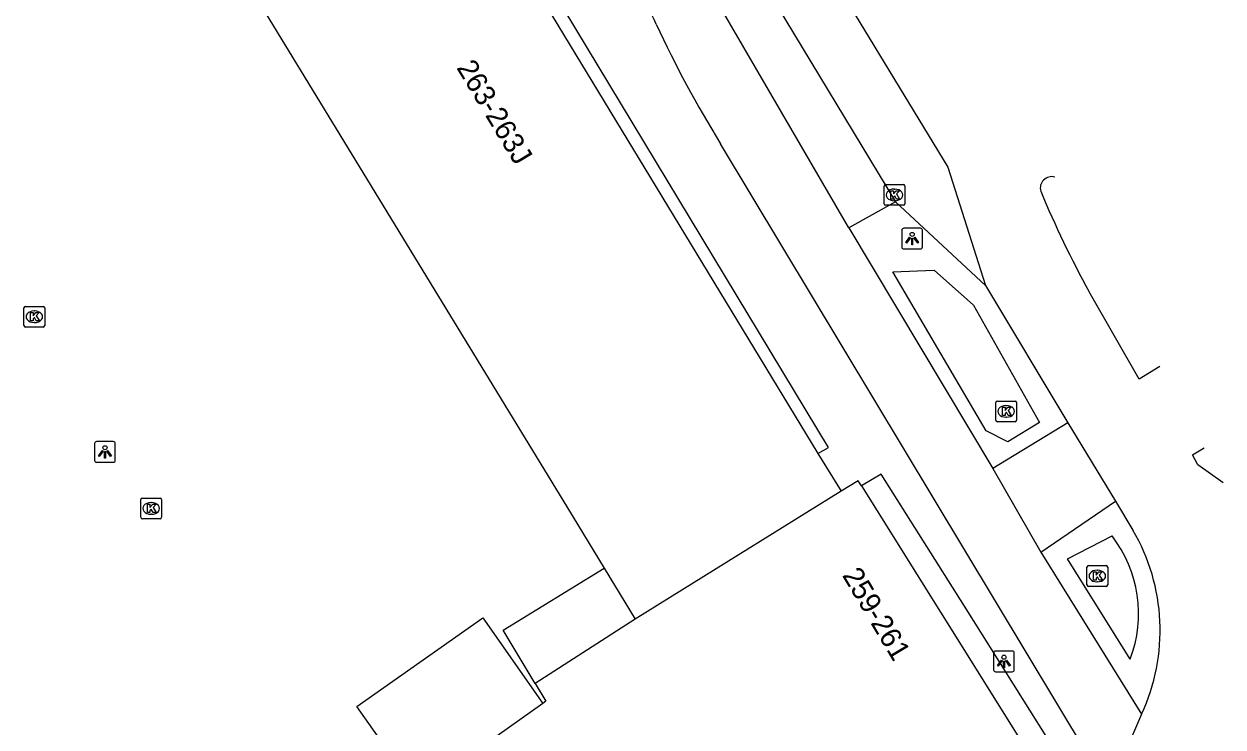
# Model space of a CAD drawing. Extents: x 159888 to 160757, y 384031 to 384746.
# Drawn here: x 160413.1 to 160470.9, y 384582 to 384615.9 of the extents above; entities that cross this region are included whole.
import ezdxf

# ---------------------------------------------------------------- set-up
doc = ezdxf.new("R2010")
doc.units = 0
for name, color, linetype in [('IMGEO_Fietspad_gesloten', 7, 'Continuous'), ('IMGEO_Kolk', 7, 'Continuous'), ('IMGEO_Lichtpunt', 7, 'Continuous'), ('IMGEO_OVBaan_gesloten', 7, 'Continuous'), ('IMGEO_Pand', 7, 'Continuous'), ('IMGEO_Pand_nummerreeks', 7, 'Continuous'), ('IMGEO_Rijbaan_lokaal_gesloten', 7, 'Continuous'), ('IMGEO_Voetpad_open', 7, 'Continuous'), ('IMGEO_Waterloop', 7, 'Continuous')]:
    doc.layers.add(name, color=color, linetype=linetype)

msp = doc.modelspace()

# ---------------------------------------------------------------- linework, layer by layer
at = {"layer": 'IMGEO_Fietspad_gesloten'}
for points in [[(160452.875, 384606.111), (160441.361, 384625.901), (160432.486, 384640.562)], [(160465.195, 384579.421), (160464.393, 384580.732), (160446.684, 384610.177)], [(160452.875, 384606.111), (160459.817, 384594.509)], [(160463.44, 384596.717), (160459.817, 384594.509)], [(160459.817, 384594.509), (160462.137, 384590.479)], [(160462.137, 384590.479), (160465.744, 384592.94)], [(160462.137, 384590.479), (160467.002, 384582.668)]]:
    msp.add_lwpolyline(points, dxfattribs=at)
for centre, radius, start, end in [((160411.012, 384601.105), 35.788, 24.50509, 30.85031), ((160491.745, 384638.163), 53.044, 204.758, 211.84352)]:
    msp.add_arc(centre, radius, start, end, dxfattribs=at)
at = {"layer": 'IMGEO_Kolk'}
for p, q in [((160454.58, 384607.279), (160454.58, 384608.131)), ((160454.655, 384608.205), (160455.507, 384608.205)), ((160455.581, 384608.131), (160455.581, 384607.279)), ((160455.068, 384607.985), (160455.093, 384607.985)), ((160455.507, 384607.205), (160454.655, 384607.205)), ((160455.091, 384607.425), (160455.066, 384607.425)), ((160413.135, 384602.331), (160413.987, 384602.331)), ((160413.06, 384601.405), (160413.06, 384602.257)), ((160413.548, 384602.111), (160413.573, 384602.111)), ((160414.061, 384602.257), (160414.061, 384601.405)), ((160413.987, 384601.331), (160413.135, 384601.331)), ((160413.571, 384601.551), (160413.546, 384601.551)), ((160460.044, 384597.766), (160460.896, 384597.766)), ((160459.969, 384596.84), (160459.969, 384597.692)), ((160460.457, 384597.546), (160460.482, 384597.546)), ((160460.97, 384597.692), (160460.97, 384596.84)), ((160460.896, 384596.766), (160460.044, 384596.766)), ((160460.48, 384596.986), (160460.455, 384596.986)), ((160418.774, 384593.085), (160419.626, 384593.085)), ((160418.699, 384592.159), (160418.699, 384593.011)), ((160419.187, 384592.865), (160419.212, 384592.865)), ((160419.7, 384593.011), (160419.7, 384592.159)), ((160419.626, 384592.085), (160418.774, 384592.085)), ((160419.21, 384592.305), (160419.185, 384592.305)), ((160464.367, 384588.899), (160464.367, 384589.751)), ((160464.442, 384589.825), (160465.294, 384589.825)), ((160464.855, 384589.605), (160464.88, 384589.605)), ((160465.368, 384589.751), (160465.368, 384588.899)), ((160464.878, 384589.045), (160464.853, 384589.045)), ((160465.294, 384588.825), (160464.442, 384588.825))]:
    msp.add_line(p, q, dxfattribs=at)
for points in [[(160454.58, 384607.279), (160454.58, 384608.131)], [(160454.655, 384608.205), (160455.507, 384608.205)], [(160455.581, 384608.131), (160455.581, 384607.279)], [(160454.901, 384607.905), (160455.024, 384607.905), (160455.024, 384607.754), (160455.154, 384607.905), (160455.318, 384607.905), (160455.172, 384607.754), (160455.325, 384607.505), (160455.173, 384607.505), (160455.088, 384607.669), (160455.024, 384607.602), (160455.024, 384607.505), (160454.901, 384607.505), (160454.901, 384607.905)], [(160455.507, 384607.205), (160454.655, 384607.205)], [(160413.135, 384602.331), (160413.987, 384602.331)], [(160413.06, 384601.405), (160413.06, 384602.257)], [(160413.381, 384602.031), (160413.504, 384602.031), (160413.504, 384601.88), (160413.634, 384602.031), (160413.798, 384602.031), (160413.652, 384601.88), (160413.805, 384601.631), (160413.653, 384601.631), (160413.568, 384601.795), (160413.504, 384601.728), (160413.504, 384601.631), (160413.381, 384601.631), (160413.381, 384602.031)], [(160414.061, 384602.257), (160414.061, 384601.405)], [(160413.987, 384601.331), (160413.135, 384601.331)], [(160460.044, 384597.766), (160460.896, 384597.766)], [(160459.969, 384596.84), (160459.969, 384597.692)], [(160460.29, 384597.466), (160460.413, 384597.466), (160460.413, 384597.315), (160460.543, 384597.466), (160460.707, 384597.466), (160460.561, 384597.315), (160460.714, 384597.066), (160460.562, 384597.066), (160460.477, 384597.23), (160460.413, 384597.163), (160460.413, 384597.066), (160460.29, 384597.066), (160460.29, 384597.466)], [(160460.97, 384597.692), (160460.97, 384596.84)], [(160460.896, 384596.766), (160460.044, 384596.766)], [(160418.774, 384593.085), (160419.626, 384593.085)], [(160418.699, 384592.159), (160418.699, 384593.011)], [(160419.02, 384592.785), (160419.143, 384592.785), (160419.143, 384592.634), (160419.273, 384592.785), (160419.437, 384592.785), (160419.291, 384592.634), (160419.444, 384592.385), (160419.292, 384592.385), (160419.207, 384592.549), (160419.143, 384592.482), (160419.143, 384592.385), (160419.02, 384592.385), (160419.02, 384592.785)], [(160419.7, 384593.011), (160419.7, 384592.159)], [(160419.626, 384592.085), (160418.774, 384592.085)], [(160464.367, 384588.899), (160464.367, 384589.751)], [(160464.442, 384589.825), (160465.294, 384589.825)], [(160465.368, 384589.751), (160465.368, 384588.899)], [(160464.688, 384589.525), (160464.811, 384589.525), (160464.811, 384589.374), (160464.941, 384589.525), (160465.105, 384589.525), (160464.959, 384589.374), (160465.112, 384589.125), (160464.96, 384589.125), (160464.875, 384589.289), (160464.811, 384589.222), (160464.811, 384589.125), (160464.688, 384589.125), (160464.688, 384589.525)], [(160465.294, 384588.825), (160464.442, 384588.825)]]:
    msp.add_lwpolyline(points, dxfattribs=at)
for centre, start, end in [((160454.657, 384608.129), 91.55205, 178.44795), ((160454.657, 384608.129), 91.55205, 178.44795), ((160455.505, 384608.129), 1.55205, 88.44795), ((160455.505, 384608.129), 1.55205, 88.44795), ((160454.657, 384607.281), 181.55205, 268.44795), ((160454.657, 384607.281), 181.55205, 268.44795), ((160455.505, 384607.281), 271.55205, 358.44795), ((160455.505, 384607.281), 271.55205, 358.44795), ((160413.137, 384602.255), 91.55205, 178.44795), ((160413.137, 384602.255), 91.55205, 178.44795), ((160413.985, 384602.255), 1.55205, 88.44795), ((160413.985, 384602.255), 1.55205, 88.44795), ((160413.137, 384601.407), 181.55205, 268.44795), ((160413.137, 384601.407), 181.55205, 268.44795), ((160413.985, 384601.407), 271.55205, 358.44795), ((160413.985, 384601.407), 271.55205, 358.44795), ((160460.046, 384597.69), 91.55205, 178.44795), ((160460.046, 384597.69), 91.55205, 178.44795), ((160460.894, 384597.69), 1.55205, 88.44795), ((160460.894, 384597.69), 1.55205, 88.44795), ((160460.046, 384596.842), 181.55205, 268.44795), ((160460.046, 384596.842), 181.55205, 268.44795), ((160460.894, 384596.842), 271.55205, 358.44795), ((160460.894, 384596.842), 271.55205, 358.44795), ((160418.776, 384593.009), 91.55205, 178.44795), ((160418.776, 384593.009), 91.55205, 178.44795), ((160419.624, 384593.009), 1.55205, 88.44795), ((160419.624, 384593.009), 1.55205, 88.44795), ((160418.776, 384592.161), 181.55205, 268.44795), ((160418.776, 384592.161), 181.55205, 268.44795), ((160419.624, 384592.161), 271.55205, 358.44795), ((160419.624, 384592.161), 271.55205, 358.44795), ((160464.444, 384589.749), 91.55205, 178.44795), ((160464.444, 384589.749), 91.55205, 178.44795), ((160465.292, 384589.749), 1.55205, 88.44795), ((160465.292, 384589.749), 1.55205, 88.44795), ((160464.444, 384588.901), 181.55205, 268.44795), ((160464.444, 384588.901), 181.55205, 268.44795), ((160465.292, 384588.901), 271.55205, 358.44795), ((160465.292, 384588.901), 271.55205, 358.44795)]:
    msp.add_arc(centre, 0.0765, start, end, dxfattribs=at)
for centre, major_axis, ratio, start_param, end_param in [((160455.067, 384607.705), (-0.387, 0.002), 0.722429, 4.712389, 7.853982), ((160455.092, 384607.705), (-0.39, 0.002), 0.717154, 1.570796, 4.712389), ((160413.547, 384601.831), (-0.387, 0.002), 0.722429, 4.712389, 7.853982), ((160413.572, 384601.831), (-0.39, 0.002), 0.717154, 1.570796, 4.712389), ((160460.456, 384597.266), (-0.387, 0.002), 0.722429, 4.712389, 7.853982), ((160460.481, 384597.266), (-0.39, 0.002), 0.717154, 1.570796, 4.712389), ((160419.186, 384592.585), (-0.387, 0.002), 0.722429, 4.712389, 7.853982), ((160419.211, 384592.585), (-0.39, 0.002), 0.717154, 1.570796, 4.712389), ((160464.854, 384589.325), (-0.387, 0.002), 0.722429, 4.712389, 7.853982), ((160464.879, 384589.325), (-0.39, 0.002), 0.717154, 1.570796, 4.712389)]:
    msp.add_ellipse(centre, major_axis=major_axis, ratio=ratio, start_param=start_param, end_param=end_param, dxfattribs=at)
at = {"layer": 'IMGEO_Lichtpunt'}
for p, q in [((160455.432, 384606.002), (160455.432, 384605.195)), ((160455.432, 384606.002), (160455.432, 384605.195)), ((160456.334, 384606.097), (160455.526, 384606.097)), ((160456.334, 384606.097), (160455.526, 384606.097)), ((160456.428, 384605.195), (160456.428, 384606.002)), ((160456.428, 384605.195), (160456.428, 384606.002)), ((160455.526, 384605.101), (160456.334, 384605.101)), ((160455.526, 384605.101), (160456.334, 384605.101)), ((160416.47, 384595.714), (160416.47, 384594.907)), ((160416.47, 384595.714), (160416.47, 384594.907)), ((160417.372, 384595.809), (160416.564, 384595.809)), ((160417.372, 384595.809), (160416.564, 384595.809)), ((160417.466, 384594.907), (160417.466, 384595.714)), ((160417.466, 384594.907), (160417.466, 384595.714)), ((160416.564, 384594.813), (160417.372, 384594.813)), ((160416.564, 384594.813), (160417.372, 384594.813)), ((160459.862, 384585.611), (160459.862, 384584.804)), ((160459.862, 384585.611), (160459.862, 384584.804)), ((160460.764, 384585.706), (160459.956, 384585.706)), ((160460.764, 384585.706), (160459.956, 384585.706)), ((160460.858, 384584.804), (160460.858, 384585.611)), ((160460.858, 384584.804), (160460.858, 384585.611)), ((160459.956, 384584.71), (160460.764, 384584.71)), ((160459.956, 384584.71), (160460.764, 384584.71))]:
    msp.add_line(p, q, dxfattribs=at)
for points in [[(160455.806, 384605.666), (160455.845, 384605.638), (160455.657, 384605.376), (160455.619, 384605.403), (160455.806, 384605.666)], [(160455.908, 384605.618), (160455.955, 384605.618), (160455.955, 384605.296), (160455.908, 384605.296), (160455.908, 384605.618)], [(160456.018, 384605.638), (160456.056, 384605.665), (160456.243, 384605.403), (160456.204, 384605.375), (160456.018, 384605.638)], [(160416.844, 384595.378), (160416.883, 384595.35), (160416.695, 384595.088), (160416.657, 384595.115), (160416.844, 384595.378)], [(160416.946, 384595.33), (160416.993, 384595.33), (160416.993, 384595.008), (160416.946, 384595.008), (160416.946, 384595.33)], [(160417.056, 384595.35), (160417.094, 384595.377), (160417.281, 384595.115), (160417.242, 384595.087), (160417.056, 384595.35)], [(160460.236, 384585.275), (160460.275, 384585.247), (160460.087, 384584.985), (160460.049, 384585.012), (160460.236, 384585.275)], [(160460.338, 384585.227), (160460.385, 384585.227), (160460.385, 384584.905), (160460.338, 384584.905), (160460.338, 384585.227)], [(160460.448, 384585.247), (160460.486, 384585.274), (160460.673, 384585.012), (160460.634, 384584.984), (160460.448, 384585.247)]]:
    msp.add_lwpolyline(points, dxfattribs=at)
for centre in [(160455.931, 384605.8), (160416.969, 384595.512), (160460.361, 384585.409)]:
    msp.add_circle(centre, 0.0994, dxfattribs=at)
for centre, start, end in [((160455.526, 384606.002), 90, 180), ((160455.526, 384606.002), 90, 180), ((160456.334, 384606.002), 0, 90), ((160456.334, 384606.002), 0, 90), ((160455.526, 384605.195), 180, 270), ((160455.526, 384605.195), 180, 270), ((160456.334, 384605.195), 270, 0), ((160456.334, 384605.195), 270, 360), ((160416.564, 384595.714), 90, 180), ((160416.564, 384595.714), 90, 180), ((160417.372, 384595.714), 0, 90), ((160417.372, 384595.714), 0, 90), ((160416.564, 384594.907), 180, 270), ((160416.564, 384594.907), 180, 270), ((160417.372, 384594.907), 270, 0), ((160417.372, 384594.907), 270, 360), ((160459.956, 384585.611), 90, 180), ((160459.956, 384585.611), 90, 180), ((160460.764, 384585.611), 0, 90), ((160460.764, 384585.611), 0, 90), ((160459.956, 384584.804), 180, 270), ((160459.956, 384584.804), 180, 270), ((160460.764, 384584.804), 270, 0), ((160460.764, 384584.804), 270, 360)]:
    msp.add_arc(centre, 0.0946, start, end, dxfattribs=at)
at = {"layer": 'IMGEO_OVBaan_gesloten'}
for points in [[(160445.132, 384629.622), (160457.653, 384609.05), (160459.471, 384603.344)], [(160445.132, 384629.622), (160449.002, 384617.513), (160455.131, 384607.374)], [(160459.471, 384603.344), (160455.131, 384607.374)]]:
    msp.add_lwpolyline(points, dxfattribs=at)
at = {"layer": 'IMGEO_Pand'}
for points in [[(160430.061, 384626.562), (160429.178, 384626.026), (160421.683, 384621.476), (160439.295, 384592.609), (160441.071, 384589.697)], [(160436.322, 384620.038), (160451.383, 384595.228)], [(160451.383, 384595.228), (160452.509, 384593.413)], [(160453.478, 384593.674), (160461.033, 384581.623), (160429.614, 384562.681)], [(160453.478, 384593.674), (160453.322, 384593.923), (160452.509, 384593.413)], [(160452.509, 384593.413), (160442.566, 384587.246)], [(160437.736, 384584.147), (160436.184, 384586.715), (160441.071, 384589.697)], [(160441.071, 384589.697), (160442.566, 384587.246)], [(160432.047, 384578.89), (160429.131, 384583.037), (160435.204, 384587.306), (160438.111, 384583.181)], [(160442.566, 384587.246), (160437.736, 384584.147)], [(160437.736, 384584.147), (160438.257, 384583.285), (160438.111, 384583.181)], [(160438.111, 384583.181), (160432.047, 384578.89)]]:
    msp.add_lwpolyline(points, dxfattribs=at)
at = {"layer": 'IMGEO_Rijbaan_lokaal_gesloten'}
for points in [[(160459.471, 384603.344), (160463.44, 384596.717)], [(160467.889, 384599.428), (160466.884, 384598.812), (160464.473, 384603.031)], [(160463.44, 384596.717), (160465.744, 384592.94)], [(160470.936, 384593.82), (160469.717, 384594.685), (160469.456, 384595.167), (160470.021, 384595.504)], [(160465.744, 384592.94), (160466.586, 384591.537)], [(160467.002, 384582.668), (160466.21, 384580.825), (160465.195, 384579.421)]]:
    msp.add_lwpolyline(points, dxfattribs=at)
for centre, radius, start, end in [((160462.671, 384608.031), 0.556, 74.89901, 195.65551), ((160508.236, 384627.106), 49.948, 202.63801, 208.81671), ((160458.364, 384586.707), 9.536, 334.93903, 30.43195)]:
    msp.add_arc(centre, radius, start, end, dxfattribs=at)
at = {"layer": 'IMGEO_Voetpad_open'}
for points in [[(160451.383, 384595.228), (160451.894, 384595.522), (160436.887, 384620.394), (160436.322, 384620.038)], [(160455.131, 384607.374), (160452.875, 384606.111)], [(160462.088, 384581.42), (160462.394, 384581.605), (160458.462, 384587.864), (160454.434, 384594.24), (160453.478, 384593.674)]]:
    msp.add_lwpolyline(points, dxfattribs=at)
at = {"layer": 'IMGEO_Waterloop'}
for points in [[(160455.004, 384603.993), (160456.993, 384604.084), (160458.89, 384602.389), (160462.074, 384596.734), (160460.557, 384595.803), (160459.506, 384596.331), (160455.004, 384603.993)], [(160466.461, 384585.319), (160463.429, 384590.161), (160465.587, 384591.257)]]:
    msp.add_lwpolyline(points, dxfattribs=at)
msp.add_arc((160460.674, 384587.501), 6.184, 339.34277, 37.40345, dxfattribs=at)

# ---------------------------------------------------------------- texts
at = {"layer": 'IMGEO_Pand_nummerreeks'}
for s, rotation, p in [('263-263J', 301.16296, (160433.917, 384613.84)), ('259-261', 300.82492, (160452.532, 384589.362))]:
    msp.add_text(s, height=1, rotation=rotation, dxfattribs=at).set_placement(p)

doc.saveas('drawing.dxf')
